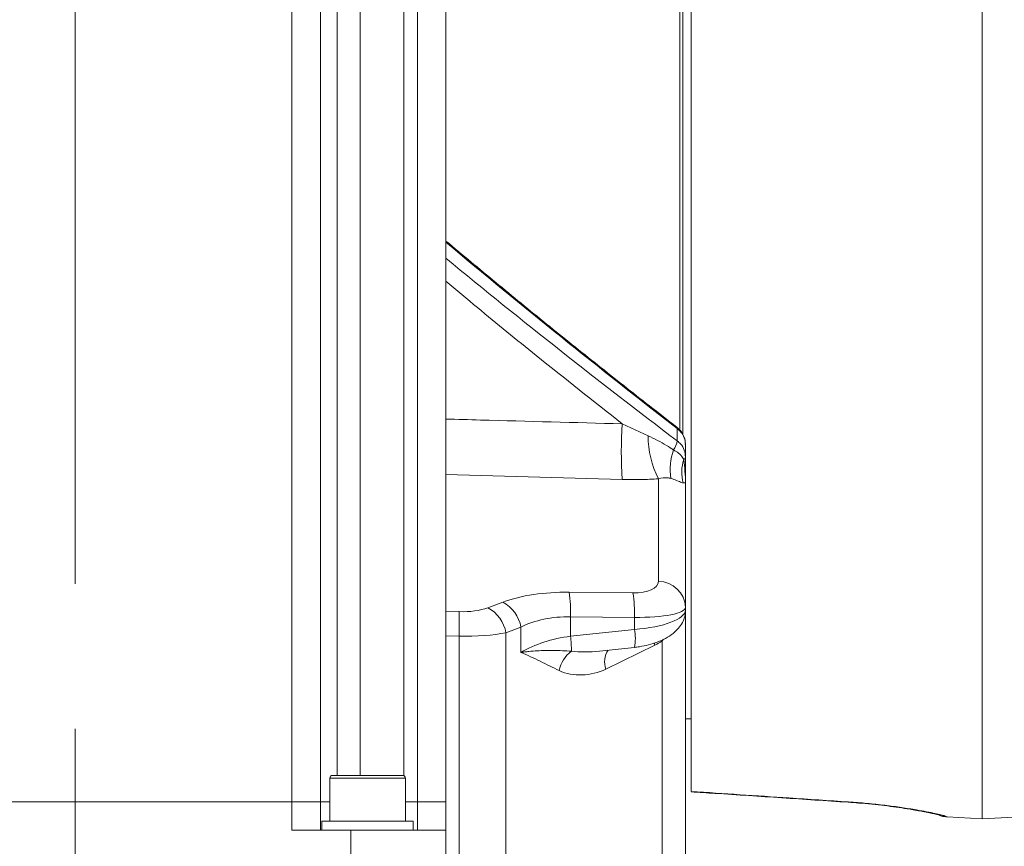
# Model space of a CAD drawing. Header units: millimetres. Extents: x 0 to 8410, y 0 to 5940.
# Tile 287 of 316: x 7357 to 7530, y 2588 to 2733. Entities that reach past the tile are written whole.
import ezdxf

# ---------------------------------------------------------------- set-up
doc = ezdxf.new("R2010")
doc.units = ezdxf.units.MM
doc.header["$LTSCALE"] = 10
doc.linetypes.add('CENTERX2', pattern=[20.32, 12.7, -2.54, 2.54, -2.54])
doc.styles.add('SLDTEXTSTYLE0', font='TXT', dxfattribs={"width": 0.605})
doc.dimstyles.new('SLDDIMSTYLE0', dxfattribs={"dimtxt": 50, "dimasz": 50, "dimexe": 0, "dimexo": 0.0625, "dimgap": 12.5, "dimtad": 1, "dimtoh": 1, "dimdec": 1, "dimrnd": 1e-09, "dimzin": 12, "dimdsep": 46, "dimtxsty": 'SLDTEXTSTYLE0', "dimsah": 1, "dimcen": 0.09, "dimadec": 0, "dimazin": 0, "dimtfac": 1, "dimtofl": 0, "dimtmove": 0, "dimatfit": 3, "dimfxl": 0, "dimfrac": 2, "dimtolj": 1, "dimtzin": 12, "dimarcsym": 0})
doc.dimstyles.new('SLDDIMSTYLE2', dxfattribs={"dimtxt": 50, "dimasz": 50, "dimexe": 0, "dimexo": 0.0625, "dimgap": 12.5, "dimtad": 1, "dimtoh": 1, "dimdec": 1, "dimrnd": 1e-09, "dimzin": 12, "dimdsep": 46, "dimtxsty": 'SLDTEXTSTYLE0', "dimsah": 1, "dimcen": 0.09, "dimadec": 0, "dimazin": 0, "dimtfac": 1, "dimtofl": 0, "dimtmove": 0, "dimatfit": 3, "dimfxl": 0, "dimfrac": 2, "dimtolj": 1, "dimtzin": 12, "dimarcsym": 0})

# ---------------------------------------------------------------- blocks, each defined once
blk = doc.blocks.new('*D31')
at = {"color": 7, "linetype": 'Continuous', "lineweight": 0}
for p, q in [((7623.82, 3232.92), (7623.82, 2102.57)), ((7603.82, 2933.24), (7603.82, 2102.57)), ((7603.82, 2117.57), (7503.82, 2117.57)), ((7603.82, 2117.57), (7623.82, 2117.57)), ((7623.82, 2117.57), (8031.2, 2117.57))]:
    blk.add_line(p, q, dxfattribs=at)
for points in [[(7603.82, 2117.57), (7553.82, 2125.07), (7553.82, 2110.07)], [(7623.82, 2117.57), (7673.82, 2110.07), (7673.82, 2125.07)]]:
    blk.add_solid(points, dxfattribs=at)
at = {"color": 7, "linetype": 'Continuous', "lineweight": 0, "char_height": 50, "attachment_point": 1, "style": 'SLDTEXTSTYLE0'}
for s, insert in [(' (2x M8)', (7763.45, 2182.03)), ('20', (7687.09, 2182.03))]:
    blk.add_mtext(s, dxfattribs=dict(at, insert=insert))
blk = doc.blocks.new('*D32')
at = {"color": 7, "linetype": 'Continuous', "lineweight": 0}
for p, q in [((7603.82, 2933.24), (7603.82, 2002.57)), ((7366.82, 2227.33), (7366.82, 2002.57)), ((7603.82, 2017.57), (7366.82, 2017.57)), ((7603.82, 2017.57), (8068.78, 2017.57))]:
    blk.add_line(p, q, dxfattribs=at)
for points in [[(7366.82, 2017.57), (7416.82, 2010.07), (7416.82, 2025.07)], [(7603.82, 2017.57), (7553.82, 2025.07), (7553.82, 2010.07)]]:
    blk.add_solid(points, dxfattribs=at)
at = {"color": 7, "linetype": 'Continuous', "lineweight": 0, "char_height": 50, "attachment_point": 1, "style": 'SLDTEXTSTYLE0'}
for s, insert in [(' (2x M8)', (7801.03, 2082.03)), ('237', (7686.46, 2082.03))]:
    blk.add_mtext(s, dxfattribs=dict(at, insert=insert))

msp = doc.modelspace()

# ---------------------------------------------------------------- linework, layer by layer
at = {"color": 7, "linetype": 'CENTERX2', "lineweight": 0}
msp.add_line((7366.817261, 2227.331508), (7366.817261, 3817.957855), dxfattribs=at)
at = {"color": 7, "linetype": 'Continuous', "lineweight": 0}
for p, q in [((7472.81726, 2660.608086), (7472.81726, 2874.324742)), ((7473.317261, 2873.824778), (7473.317261, 2659.932259)), ((7474.817264, 2869.901958), (7474.817264, 2597.381476)), ((7431.817259, 2757.57474), (7431.817259, 2595.57477)), ((7409.817263, 2746.174756), (7409.817263, 2595.57477)), ((7525.817256, 2738.56366), (7525.817256, 2592.574749)), ((7473.817262, 2658.113364), (7473.817262, 2655.96098)), ((7473.817262, 2655.96098), (7473.817262, 2651.422623)), ((7473.817262, 2651.422623), (7473.817262, 2629.599664)), ((7473.817262, 2629.599664), (7473.817262, 2629.142049)), ((7473.817262, 2629.142049), (7473.817262, 2559.900376)), ((7458.757441, 2621.960852), (7464.867304, 2622.612867)), ((7473.817262, 2610.074762), (7474.817264, 2610.074762)), ((7411.947503, 2600.174758), (7419.289238, 2600.174758)), ((7419.289238, 2600.174758), (7424.217503, 2600.174758)), ((7411.447502, 2599.674764), (7411.447502, 2592.174772)), ((7424.717504, 2592.174772), (7424.717504, 2599.674764)), ((7474.817264, 2597.382191), (7474.817264, 2597.381476)), ((7333.817261, 2595.57477), (7404.81726, 2595.57477)), ((7404.81726, 2595.57477), (7409.817263, 2595.57477)), ((7409.817263, 2595.57477), (7409.817263, 2590.574745)), ((7409.817263, 2595.57477), (7411.447502, 2595.57477)), ((7424.717504, 2595.57477), (7426.81726, 2595.57477)), ((7426.81726, 2595.57477), (7431.817259, 2595.57477)), ((7431.817259, 2595.57477), (7431.817259, 2590.574745)), ((7519.690643, 2592.895839), (7525.817256, 2592.574749)), ((7525.817256, 2592.574749), (7533.618922, 2592.983636)), ((7410.082503, 2592.174772), (7410.082503, 2590.574745)), ((7418.082505, 2592.174772), (7410.082503, 2592.174772)), ((7426.082502, 2592.174772), (7418.082505, 2592.174772)), ((7426.082502, 2590.574745), (7426.082502, 2592.174772)), ((7404.81726, 2590.574745), (7415.149446, 2590.574745)), ((7415.149446, 2590.574745), (7415.149446, 2575.574759)), ((7431.817259, 2590.574745), (7415.149446, 2590.574745)), ((7431.817259, 2575.574759), (7431.817259, 2590.574745))]:
    msp.add_line(p, q, dxfattribs=at)
at = {"color": 8, "linetype": 'Continuous', "lineweight": 0}
for p, q in [((7412.750593, 2757.57474), (7412.750593, 2600.174758)), ((7416.761628, 2600.174758), (7416.761628, 2757.57474)), ((7424.445379, 2757.57474), (7424.445379, 2600.119803)), ((7426.81726, 2595.57477), (7426.81726, 2757.57474)), ((7404.81726, 2595.57477), (7404.81726, 2746.174756)), ((7462.712112, 2661.776814), (7467.239621, 2659.673932)), ((7472.363743, 2658.792022), (7472.363743, 2660.936508)), ((7462.712112, 2652.020726), (7431.817259, 2652.910862)), ((7469.078939, 2634.161118), (7469.078939, 2652.143392)), ((7453.4051, 2632.274631), (7464.601587, 2632.15417)), ((7439.171891, 2629.557225), (7441.802601, 2630.530778)), ((7431.817259, 2628.949168), (7434.113349, 2628.869209)), ((7453.666064, 2627.973411), (7453.666064, 2624.55723)), ((7464.862543, 2627.85295), (7453.666064, 2627.973411)), ((7464.862543, 2625.752095), (7464.862543, 2627.85295)), ((7444.964188, 2626.160029), (7442.333478, 2625.186506)), ((7444.964188, 2626.160029), (7444.964188, 2621.719334)), ((7453.666064, 2624.55723), (7464.862543, 2625.752095)), ((7434.113349, 2624.569062), (7431.817259, 2624.649021)), ((7434.113349, 2568.582955), (7434.113349, 2624.569062)), ((7442.333478, 2625.186506), (7442.333478, 2567.282322)), ((7469.974312, 2624.032292), (7469.717759, 2623.749378)), ((7468.444998, 2622.996244), (7459.858234, 2618.809882)), ((7468.444998, 2622.996244), (7468.348685, 2623.392108)), ((7469.717759, 2559.66771), (7469.717759, 2623.749378)), ((7419.387586, 2599.674764), (7411.447502, 2599.674764)), ((7424.717504, 2599.674764), (7419.387586, 2599.674764)), ((7404.81726, 2590.574745), (7404.81726, 2595.57477)), ((7426.81726, 2590.574745), (7426.81726, 2595.57477)), ((7519.672598, 2592.937592), (7519.690643, 2592.895839))]:
    msp.add_line(p, q, dxfattribs=at)
at = {"color": 8, "linetype": 'Continuous', "lineweight": 0, "flags": 128}
for points in [[(7472.289036, 2661.196205), (7472.344848, 2661.117914), (7472.363743, 2660.936508)], [(7502.405728, 2595.535281), (7502.350281, 2595.477823), (7502.339642, 2595.476809)], [(7514.296095, 2594.140056), (7513.829331, 2594.153199), (7513.705353, 2594.172034)]]:
    msp.add_lwpolyline(points, dxfattribs=at)
at = {"color": 8, "linetype": 'Continuous', "lineweight": 0}
for centre, radius, start, end in [((7541.360288, 2656.89877), 78.799307, 176.4508551, 183.5491449), ((7484.00412, 2659.778728), 16.764826, 180.3581553, 207.09310989), ((7468.580876, 2659.371183), 3.826945, 325.47094418, 351.29554009), ((7480.946774, 2653.794272), 9.82313, 159.70178761, 189.25617394), ((7480.087043, 2653.270578), 6.933785, 161.13421379, 195.52239093), ((7473.228567, 2656.024803), 0.592145, 300.12424575, 353.8124918), ((7469.049856, 2629.389155), 4.772052, 2.52830267, 89.65081286), ((7429.583357, 2628.670789), 24.092803, 358.34131288, 8.60268481), ((7440.778567, 2628.550292), 24.09407, 358.34148511, 8.60231481), ((7436.186186, 2624.068661), 6.248101, 10.30625043, 61.45440889), ((7438.81674, 2625.042108), 6.248269, 10.30668044, 61.45360784), ((7385.125493, 2626.719135), 49.035017, 357.48690501, 2.51309499), ((7457.147849, 2624.170777), 7.875091, 348.59005027, 11.583738), ((7435.899713, 2622.342259), 17.903891, 358.74727973, 7.10652522), ((7457.234925, 2617.416802), 5.688658, 127.1524968, 168.70218099), ((7463.099141, 2620.080414), 3.481053, 144.06369047, 201.4066582), ((7519.932575, 2597.929559), 4.998733, 249.09986542, 267.01877517)]:
    msp.add_arc(centre, radius, start, end, dxfattribs=at)
at = {"color": 7, "linetype": 'Continuous', "lineweight": 0}
for centre, start, end in [((7411.947503, 2599.674759), 90, 180), ((7424.217503, 2599.674759), 0, 90)]:
    msp.add_arc(centre, 0.5, start, end, dxfattribs=at)
at = {"color": 8, "linetype": 'Continuous', "lineweight": 0}
for centre, major_axis, ratio, start_param, end_param in [((7484.817339, 2724.27908), (214.390881, -173.793036), 0.2079578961, 4.6331428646, 4.822085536), ((7473.383337, 2727.888031), (205.597154, -166.664521), 0.2079578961, 4.6786927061, 4.8745067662), ((7464.078941, 2634.454813), (4.997165, -0.370368), 0.4545125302, 4.8507824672, 6.3168590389), ((7455.495672, 2623.072017), (19.988662, -1.481472), 0.4545125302, 1.7091898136, 2.3585984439), ((7433.694659, 2632.540737), (7.995465, -0.592589), 0.4545125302, 4.7984225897, 5.5001910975), ((7463.817261, 2629.893346), (9.999809, -0.306176), 0.2018960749, 4.8232903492, 6.2893669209), ((7463.817261, 2628.730891), (9.999057, 0.452858), 0.3032783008, 4.8033741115, 6.2694506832), ((7455.233992, 2618.51055), (14.953009, -1.913877), 0.6198864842, 1.7546912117, 2.4040998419), ((7433.43298, 2627.97927), (12.999337, -0.504118), 0.260423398, 4.7748477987, 5.4766163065), ((7455.233992, 2616.339766), (14.976054, 1.528575), 0.5542690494, 1.6190032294, 2.2684118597), ((7468.078647, 2630.67392), (4.760503, 7.793206), 0.6585247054, 3.9418130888, 4.1258064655), ((7458.838817, 2624.986565), (8.858615, 1.098511), 0.3356948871, 4.0662396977, 4.6616070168), ((7456.100203, 2624.833981), (8.290956, 1.907256), 0.8199545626, 3.971263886, 4.9875933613)]:
    msp.add_ellipse(centre, major_axis=major_axis, ratio=ratio, start_param=start_param, end_param=end_param, dxfattribs=at)
at = {"color": 7, "linetype": 'Continuous', "lineweight": 0}
for points, knots in [([(7472.289185, 2661.196086), (7470.695578, 2662.432132), (7466.079955, 2666.012137), (7458.463289, 2672.016916), (7449.468978, 2679.232319), (7440.584683, 2686.47933), (7434.72061, 2691.371502), (7431.817259, 2693.793658)], [0, 0, 0, 0, 0.1176042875, 0.3406215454, 0.5627017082, 0.783489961, 1, 1, 1, 1]), ([(7218.585069, 2670.434687), (7218.397578, 2670.389016), (7217.382799, 2670.141828), (7215.54539, 2669.602167), (7212.622299, 2668.705856), (7208.93157, 2667.444366), (7204.247428, 2665.635863), (7199.020348, 2663.31443), (7193.581383, 2660.519106), (7188.516646, 2657.443948), (7183.879939, 2654.130617), (7179.727285, 2650.637343), (7176.023285, 2646.862332), (7172.986157, 2643.114568), (7170.695186, 2639.730551), (7169.137864, 2637.013285), (7168.085765, 2634.92989), (7167.249371, 2633.109647), (7166.386362, 2631.031071), (7165.417657, 2628.351742), (7164.419703, 2625.017003), (7163.518076, 2621.108711), (7162.731751, 2616.246506), (7162.242096, 2610.734297), (7162.130471, 2604.82825), (7162.385652, 2599.293317), (7162.924011, 2594.210852), (7163.613234, 2589.710361), (7164.266447, 2586.077532), (7164.794963, 2583.329056), (7165.201643, 2581.273119), (7165.609727, 2579.237092), (7166.098158, 2576.822486), (7166.73454, 2573.707464), (7167.640833, 2569.299315), (7168.774268, 2563.780727), (7170.03141, 2557.505361), (7171.195734, 2551.479932), (7172.254827, 2545.927171), (7173.224052, 2540.843443), (7174.13733, 2536.087948), (7175.034733, 2531.502399), (7175.887515, 2527.336712), (7176.731411, 2523.4577), (7177.607807, 2519.706672), (7178.65133, 2515.663679), (7179.88673, 2511.400049), (7181.254211, 2507.241458), (7182.586692, 2503.683482), (7183.747469, 2500.912493), (7184.70336, 2498.826209), (7185.657446, 2496.901857), (7186.772407, 2494.82949), (7188.209488, 2492.419654), (7189.902783, 2489.914296), (7192.12068, 2487.048923), (7194.735682, 2484.294655), (7197.372657, 2482.274859), (7199.589941, 2481.025165), (7201.552658, 2480.172892), (7203.901944, 2479.471969), (7206.312183, 2479.057177), (7208.434866, 2478.882502), (7210.183826, 2478.836216), (7211.776222, 2478.855636), (7213.511454, 2478.9297), (7215.550511, 2479.069924), (7218.006685, 2479.288189), (7220.611677, 2479.531192), (7223.558149, 2479.789287), (7226.856206, 2480.067023), (7230.845604, 2480.390643), (7235.202434, 2480.734663), (7239.809494, 2481.092523), (7244.189952, 2481.430577), (7248.4049, 2481.757745), (7252.508874, 2482.080258), (7256.727244, 2482.417078), (7260.742085, 2482.743204), (7264.539788, 2483.055039), (7268.30936, 2483.363066), (7272.640834, 2483.710849), (7277.806106, 2484.111514), (7283.765347, 2484.545591), (7290.199214, 2484.976817), (7296.782022, 2485.388182), (7303.436879, 2485.776147), (7310.781817, 2486.182224), (7318.679571, 2486.566769), (7326.852521, 2486.803385), (7334.395535, 2486.857064), (7341.20587, 2486.834416), (7347.299857, 2486.793169), (7352.988826, 2486.751046), (7359.437788, 2486.700436), (7367.11404, 2486.641366), (7376.196498, 2486.579148), (7386.055647, 2486.516829), (7396.332772, 2486.452901), (7406.863544, 2486.386767), (7417.472257, 2486.322098), (7428.355354, 2486.257835), (7439.498015, 2486.20537), (7450.871119, 2486.177799), (7462.37665, 2486.185621), (7473.808263, 2486.211486), (7484.899791, 2486.239769), (7495.398327, 2486.256223), (7504.555124, 2486.266811), (7512.525606, 2486.277402), (7519.572796, 2486.293552), (7526.169855, 2486.313591), (7532.221922, 2486.330691), (7537.626762, 2486.336224), (7542.317317, 2486.322503), (7546.231189, 2486.291562), (7549.365963, 2486.248533), (7551.775631, 2486.20207), (7553.546983, 2486.171372), (7554.729095, 2486.170653), (7555.631313, 2486.248884), (7556.426003, 2486.433845), (7557.207944, 2486.730027), (7557.910049, 2487.119573), (7558.523146, 2487.5735), (7559.08298, 2488.091765), (7559.751717, 2488.93489), (7560.356805, 2490.147524), (7560.6977, 2491.608421), (7560.697091, 2493.145552), (7560.331898, 2494.691215), (7559.627693, 2496.102389), (7558.664085, 2497.256322), (7557.461039, 2498.13216), (7556.387881, 2498.572203), (7555.545455, 2498.750398), (7554.842057, 2498.814652), (7554.011809, 2498.773067), (7552.956933, 2498.51892), (7551.831985, 2497.928073), (7550.759074, 2497.004618), (7550.342746, 2496.109375), (7550.133328, 2495.659056)], [0, 0, 0, 0, 0.0007560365, 0.0040919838, 0.0074441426, 0.0126392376, 0.0191701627, 0.0267681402, 0.0345869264, 0.0426268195, 0.0495225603, 0.0565422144, 0.0636499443, 0.0702838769, 0.0757810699, 0.0801426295, 0.0830127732, 0.0853144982, 0.0883292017, 0.0922582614, 0.0970917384, 0.1028323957, 0.1091051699, 0.1179314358, 0.1263267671, 0.134314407, 0.1419159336, 0.1490068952, 0.1549527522, 0.1587342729, 0.16171482, 0.164408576, 0.1680813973, 0.1728006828, 0.1785836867, 0.1879120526, 0.1972080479, 0.2058093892, 0.2136657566, 0.2207372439, 0.2272595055, 0.2336893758, 0.2400149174, 0.2448596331, 0.2502322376, 0.2561511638, 0.262583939, 0.2694271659, 0.2755372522, 0.2798884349, 0.2834543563, 0.2864594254, 0.2902157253, 0.2949312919, 0.3004682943, 0.3057939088, 0.3139891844, 0.3209335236, 0.3240806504, 0.3279558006, 0.3328335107, 0.3380243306, 0.3421390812, 0.3453786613, 0.3484048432, 0.3514935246, 0.3555223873, 0.360549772, 0.3659240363, 0.3704256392, 0.3767234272, 0.3835147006, 0.3910409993, 0.398495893, 0.4058930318, 0.4118923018, 0.4181356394, 0.4246425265, 0.4307883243, 0.4357871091, 0.4410898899, 0.4469402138, 0.4541563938, 0.4627265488, 0.4715829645, 0.480444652, 0.4893108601, 0.4981791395, 0.5095162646, 0.5203480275, 0.530317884, 0.539310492, 0.5472020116, 0.5541986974, 0.5614743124, 0.5721707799, 0.5837493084, 0.5963236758, 0.6100378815, 0.6234666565, 0.6374932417, 0.6521624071, 0.6675399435, 0.6836923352, 0.7006025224, 0.7180114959, 0.735654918, 0.7533079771, 0.7707540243, 0.7853226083, 0.8003052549, 0.8154783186, 0.8305489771, 0.8451375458, 0.8587713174, 0.8711998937, 0.8824612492, 0.8926407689, 0.9018606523, 0.9101807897, 0.9170784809, 0.9227584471, 0.9274852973, 0.9313867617, 0.9334196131, 0.9366944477, 0.9410847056, 0.9462120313, 0.951824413, 0.9576494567, 0.9627848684, 0.9672293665, 0.972185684, 0.976401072, 0.9800239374, 0.9816211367, 0.9831677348, 0.9853725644, 0.9883675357, 0.9920991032, 0.9960257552, 1, 1, 1, 1]), ([(7473.781298, 2658.157233), (7473.787081, 2658.320246), (7473.805648, 2658.843576), (7473.516511, 2659.693007), (7473.005233, 2660.577128), (7472.500752, 2660.992043), (7472.273643, 2661.17883)], [0, 0, 0, 0, 0.1390538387, 0.4464113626, 0.7507840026, 1, 1, 1, 1]), ([(7464.867304, 2622.612867), (7465.158462, 2622.648233), (7466.004685, 2622.751021), (7467.373518, 2623.036694), (7468.916942, 2623.517815), (7470.367047, 2624.169937), (7471.608822, 2624.972003), (7472.59187, 2625.90181), (7473.282211, 2626.905833), (7473.730519, 2627.992316), (7473.788531, 2628.761237), (7473.817262, 2629.142049)], [0, 0, 0, 0, 0.0621628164, 0.1806704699, 0.303176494, 0.4323035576, 0.5704673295, 0.6906791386, 0.7990001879, 0.9004538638, 1, 1, 1, 1]), ([(7474.812034, 2597.304467), (7476.219944, 2597.209788), (7485.39583, 2596.592732), (7494.571842, 2595.9917), (7502.339925, 2595.482889)], [0, 0, 0, 0, 0.1534359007, 1, 1, 1, 1]), ([(7502.336825, 2595.472905), (7502.950427, 2595.431368), (7504.356789, 2595.336166), (7506.498599, 2595.136544), (7508.719023, 2594.892842), (7510.791185, 2594.621974), (7512.476838, 2594.375385), (7513.367422, 2594.225221), (7513.704072, 2594.168458)], [0, 0, 0, 0, 0.1434575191, 0.3288011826, 0.515152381, 0.6998235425, 0.8865302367, 1, 1, 1, 1]), ([(7513.714905, 2594.168338), (7514.156697, 2594.093066), (7515.131743, 2593.926937), (7516.336915, 2593.692145), (7517.302254, 2593.487133), (7517.882056, 2593.350992), (7518.164687, 2593.274338), (7518.162814, 2593.274857), (7518.162246, 2593.275014)], [0, 0, 0, 0, 0.1808633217, 0.3991693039, 0.6130080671, 0.7933970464, 0.9373619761, 1, 1, 1, 1]), ([(7518.164064, 2593.249473), (7518.339193, 2593.176091), (7518.824583, 2592.972705), (7519.353917, 2592.932976), (7519.692267, 2592.907581)], [0, 0, 0, 0, 0.3608004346, 1, 1, 1, 1])]:
    msp.add_open_spline(points, degree=3, knots=knots, dxfattribs=at)
at = {"color": 8, "linetype": 'Continuous', "lineweight": 0}
for points, knots in [([(7462.712112, 2661.776814), (7457.688483, 2665.743378), (7449.22452, 2672.426366), (7438.927013, 2680.811248), (7433.664484, 2685.207348), (7431.817259, 2686.750445)], [0, 0, 0, 0, 0.4865628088, 0.8197759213, 1, 1, 1, 1]), ([(7431.817259, 2662.606511), (7433.831756, 2662.552198), (7444.130133, 2662.274542), (7454.428356, 2661.998699), (7462.712112, 2661.776814)], [0, 0, 0, 0, 0.1956131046, 1, 1, 1, 1]), ([(7473.817262, 2658.113364), (7473.77252, 2658.522441), (7473.683045, 2659.340519), (7473.092155, 2660.308357), (7472.564875, 2660.763061), (7472.363743, 2660.936508)], [0, 0, 0, 0, 0.3822072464, 0.7643423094, 1, 1, 1, 1]), ([(7467.239621, 2659.673932), (7468.340946, 2659.139965), (7469.88276, 2658.39243), (7471.322372, 2657.46651), (7471.733662, 2657.201979)], [0, 0, 0, 0, 0.714304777, 1, 1, 1, 1]), ([(7472.363743, 2658.792022), (7472.564101, 2658.620043), (7473.091311, 2658.167507), (7473.682832, 2657.198123), (7473.772467, 2656.373223), (7473.817262, 2655.96098)], [0, 0, 0, 0, 0.2346851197, 0.6175351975, 1, 1, 1, 1]), ([(7471.733662, 2657.201979), (7472.031179, 2657.02454), (7472.68202, 2656.636379), (7473.247966, 2655.983592), (7473.457404, 2655.62851), (7473.525751, 2655.512634)], [0, 0, 0, 0, 0.3619434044, 0.7917789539, 1, 1, 1, 1]), ([(7473.525751, 2655.512634), (7473.671012, 2654.152063), (7473.816946, 2652.785184), (7473.81726, 2651.428881), (7473.817262, 2651.422623)], [0, 0, 0, 0, 0.9953856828, 1, 1, 1, 1]), ([(7469.078939, 2652.143392), (7468.04142, 2652.083698), (7465.950761, 2651.963412), (7463.797026, 2652.001526), (7462.712112, 2652.020726)], [0, 0, 0, 0, 0.4962637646, 1, 1, 1, 1]), ([(7471.25155, 2652.214232), (7471.066771, 2652.257932), (7470.328214, 2652.432601), (7469.614265, 2652.267321), (7469.078939, 2652.143392)], [0, 0, 0, 0, 0.2501885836, 1, 1, 1, 1]), ([(7473.406161, 2651.414994), (7473.316324, 2651.43189), (7473.081869, 2651.475987), (7472.450651, 2651.795587), (7471.592031, 2652.095359), (7471.25155, 2652.214232)], [0, 0, 0, 0, 0.2726553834, 0.7115753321, 1, 1, 1, 1]), ([(7473.817262, 2651.422623), (7473.81726, 2651.422563), (7473.817049, 2651.415665), (7473.764413, 2651.404162), (7473.525252, 2651.411393), (7473.406161, 2651.414994)], [0, 0, 0, 0, 0.0043583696, 0.5042181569, 1, 1, 1, 1]), ([(7444.964188, 2621.719334), (7444.970682, 2621.720268), (7445.200119, 2621.753281), (7445.660116, 2621.814731), (7446.593424, 2621.918066), (7448.217097, 2622.047328), (7450.672709, 2622.112111), (7452.75688, 2622.004608), (7453.799325, 2621.950838)], [0, 0, 0, 0, 0.0025790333, 0.0911283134, 0.1795525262, 0.355436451, 0.6776068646, 1, 1, 1, 1]), ([(7451.656501, 2618.53126), (7450.547891, 2619.079206), (7448.331231, 2620.17482), (7446.105515, 2621.270366), (7444.969717, 2621.717159), (7444.964188, 2621.719334)], [0, 0, 0, 0, 0.4989062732, 0.9975609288, 1, 1, 1, 1]), ([(7474.817264, 2597.381476), (7480.528525, 2596.99628), (7489.724629, 2596.376049), (7498.920843, 2595.766332), (7502.405728, 2595.535281)], [0, 0, 0, 0, 0.6210521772, 1, 1, 1, 1]), ([(7502.405728, 2595.535281), (7503.482848, 2595.455449), (7505.670514, 2595.293305), (7508.796046, 2594.952036), (7511.767298, 2594.557553), (7513.444122, 2594.280714), (7514.296095, 2594.140056)], [0, 0, 0, 0, 0.2423888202, 0.4923000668, 0.7420441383, 1, 1, 1, 1]), ([(7514.296095, 2594.140056), (7514.297938, 2594.139738), (7514.945412, 2594.028051), (7516.140709, 2593.809119), (7517.577298, 2593.514014), (7518.634075, 2593.270628), (7519.458282, 2593.053344), (7519.593723, 2592.980192), (7519.672598, 2592.937592)], [0, 0, 0, 0, 0.0005486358, 0.19275355, 0.3849559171, 0.5661499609, 0.7473456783, 1, 1, 1, 1])]:
    msp.add_open_spline(points, degree=3, knots=knots, dxfattribs=at)

# ---------------------------------------------------------------- dimensions: what is measured, and where the dimension line sits
at = {"color": 7, "linetype": 'Continuous', "lineweight": 0}
for base, p2, dimstyle, picture, middle in [((7623.817261, 2117.574759), (7623.817261, 3232.921653), 'SLDDIMSTYLE2', '*D31', (7851.210322, 2117.574759)), ((7366.817261, 2017.574759), (7366.817261, 2227.331508), 'SLDDIMSTYLE0', '*D32', (7869.680294, 2017.574759))]:
    dim = msp.add_linear_dim(base=base, p1=(7603.817261, 2933.2361), p2=p2, text='<> (2x M8)', dimstyle=dimstyle, dxfattribs=at)
    dim.commit()
    dim.dimension.update_dxf_attribs({"geometry": picture, "text_midpoint": middle, "dimtype": 160})

doc.saveas('drawing.dxf')
